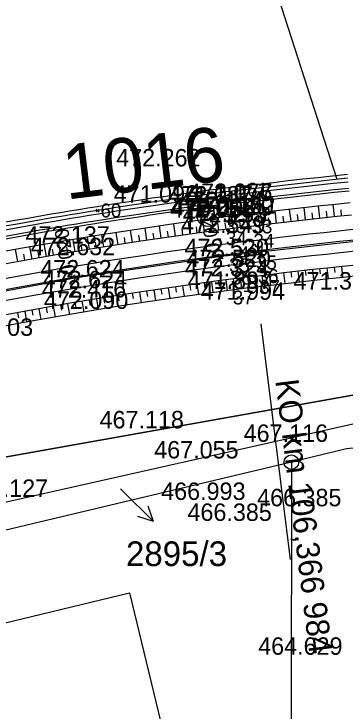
# Model space of a CAD drawing. Extents: x -758836 to -757729, y -1175316 to -1174366.
# Drawn here: x -758257.91 to -758235.14, y -1174798.73 to -1174750.75 of the extents above; entities that cross this region are included whole.
import ezdxf

# ---------------------------------------------------------------- set-up
doc = ezdxf.new("R2010")
doc.units = 0
for name, color, linetype in [('_NOR-body-stávající osa', 7, 'Continuous'), ('_NOR-návrh tenká', 7, 'Continuous'), ('_NOR-osa', 7, 'Continuous'), ('_NOR-popis', 7, 'Continuous'), ('_NOR-posuny', 7, 'Continuous'), ('_NOR-svahy', 7, 'Continuous'), ('_NOR-vytyčení', 7, 'Continuous'), ('_vytyčený bod', 7, 'Continuous'), ('G_Obvod stavby', 7, 'Continuous'), ('Hranice parcel', 7, 'Continuous'), ('Parcelní čísla', 7, 'Continuous'), ('Pop  PČ popisy', 7, 'Continuous'), ('Vrstva 1', 7, 'Continuous'), ('Vrstva 61', 7, 'Continuous'), ('Vrstva 63', 7, 'Continuous'), ('Značky bodu BP', 7, 'Continuous')]:
    doc.layers.add(name, color=color, linetype=linetype)

# ---------------------------------------------------------------- blocks, each defined once
blk = doc.blocks.new('C015')
at = {"layer": 'Vrstva 63'}
blk.add_line((-0.05, 0), (0.05, 0), dxfattribs=at)
blk.add_circle((0, 0), 0.756, dxfattribs=at)
blk = doc.blocks.new('POINT_DISPLAY')
for p, q in [((-0.175, -0.175), (0.175, 0.175)), ((-0.175, 0.175), (0.175, -0.175))]:
    blk.add_line(p, q)

msp = doc.modelspace()

# ---------------------------------------------------------------- linework, layer by layer
at = {"layer": '_NOR-návrh tenká'}
for points in [[(-758242.105, -1174762.587), (-758241.09, -1174762.463), (-758240.072, -1174762.341), (-758239.053, -1174762.223), (-758238.033, -1174762.108), (-758237.014, -1174761.997), (-758235.995, -1174761.888), (-758234.975, -1174761.783)], [(-758242.073, -1174762.845), (-758241.059, -1174762.721), (-758240.041, -1174762.599), (-758239.023, -1174762.481), (-758238.005, -1174762.366), (-758236.986, -1174762.255), (-758235.968, -1174762.147), (-758234.949, -1174762.042)], [(-758242.041, -1174763.103), (-758241.028, -1174762.979), (-758240.011, -1174762.857), (-758238.994, -1174762.739), (-758237.976, -1174762.625), (-758236.958, -1174762.514), (-758235.941, -1174762.406), (-758234.923, -1174762.301)], [(-758241.988, -1174763.537), (-758240.975, -1174763.413), (-758239.96, -1174763.291), (-758238.944, -1174763.174), (-758237.928, -1174763.059), (-758236.912, -1174762.948), (-758235.895, -1174762.84), (-758234.879, -1174762.735)], [(-758241.966, -1174763.716), (-758240.954, -1174763.591), (-758239.939, -1174763.47), (-758238.923, -1174763.352), (-758237.908, -1174763.238), (-758236.892, -1174763.127), (-758235.877, -1174763.019), (-758234.861, -1174762.915)], [(-758241.865, -1174764.529), (-758240.855, -1174764.405), (-758239.843, -1174764.285), (-758238.83, -1174764.167), (-758237.818, -1174764.053), (-758236.804, -1174763.942), (-758235.791, -1174763.835), (-758234.778, -1174763.73)], [(-758241.761, -1174765.373), (-758240.753, -1174765.249), (-758239.744, -1174765.129), (-758238.734, -1174765.012), (-758237.724, -1174764.898), (-758236.713, -1174764.787), (-758235.703, -1174764.68), (-758234.692, -1174764.576)], [(-758241.638, -1174766.365), (-758240.633, -1174766.242), (-758239.627, -1174766.122), (-758238.62, -1174766.005), (-758237.613, -1174765.892), (-758236.606, -1174765.782), (-758235.599, -1174765.675), (-758234.591, -1174765.571)], [(-758241.454, -1174767.854), (-758240.453, -1174767.731), (-758239.452, -1174767.612), (-758238.45, -1174767.496), (-758237.448, -1174767.383), (-758236.446, -1174767.273), (-758235.443, -1174767.167), (-758234.44, -1174767.063)], [(-758241.337, -1174768.797), (-758240.338, -1174768.674), (-758239.341, -1174768.555), (-758238.342, -1174768.439), (-758237.343, -1174768.327), (-758236.344, -1174768.218), (-758235.344, -1174768.111), (-758234.344, -1174768.008)], [(-758241.245, -1174769.541), (-758240.248, -1174769.419), (-758239.253, -1174769.3), (-758238.257, -1174769.185), (-758237.26, -1174769.072), (-758236.263, -1174768.963), (-758235.266, -1174768.857), (-758234.268, -1174768.755)]]:
    msp.add_lwpolyline(points, dxfattribs=at)
for radius, start, end in [(297.557, 97.09744, 101.02201), (297.297, 97.09748, 101.02201), (297.037, 97.09752, 101.02201), (296.6, 97.64234, 101.58164), (296.6, 97.09759, 97.37991), (296.42, 97.09762, 97.38099), (296.42, 97.64296, 101.58164), (295.6, 97.09776, 129.28488), (294.75, 97.0979, 129.28474), (293.75, 97.09807, 120.96729), (292.25, 97.09832, 120.96729), (291.3, 97.09848, 129.28417), (290.55, 97.09861, 129.28404)]:
    msp.add_arc((-758205.34, -1175057.864), radius, start, end, dxfattribs=at)
at = {"layer": '_NOR-osa'}
msp.add_lwpolyline([(-758234.515, -1174766.317), (-758235.521, -1174766.421), (-758236.526, -1174766.527), (-758237.531, -1174766.637), (-758238.535, -1174766.75), (-758239.539, -1174766.867), (-758240.543, -1174766.987), (-758241.546, -1174767.11)], dxfattribs=at)
msp.add_circle((-758241.546, -1174767.11), 0.25, dxfattribs=at)
msp.add_arc((-758205.34, -1175057.864), 293, 97.09819, 129.28445, dxfattribs=at)
at = {"layer": '_NOR-popis'}
msp.add_line((-758240.928, -1174772.071), (-758238.907, -1174788.304), dxfattribs=at)
msp.add_line((-758240.928, -1174772.071), (-758238.907, -1174788.304), dxfattribs=at)
msp.add_lwpolyline([(-758240.814, -1174715.275), (-758249.857, -1174718.187), (-758235.706, -1174762.12)], dxfattribs=at)
at = {"layer": '_NOR-svahy'}
for points in [[(-758236.864, -1174764.804), (-758236.956, -1174763.959)], [(-758235.87, -1174764.698), (-758235.959, -1174763.853)], [(-758240.838, -1174765.26), (-758240.942, -1174764.416)], [(-758239.845, -1174765.141), (-758239.946, -1174764.297)], [(-758238.852, -1174765.025), (-758238.95, -1174764.181)], [(-758237.858, -1174764.913), (-758237.953, -1174764.068)], [(-758237.361, -1174764.858), (-758237.407, -1174764.436)], [(-758236.367, -1174764.751), (-758236.412, -1174764.328)], [(-758235.372, -1174764.646), (-758235.416, -1174764.223)], [(-758243.814, -1174765.636), (-758243.925, -1174764.793)], [(-758242.823, -1174765.507), (-758242.931, -1174764.664)], [(-758241.83, -1174765.382), (-758241.936, -1174764.538)], [(-758241.334, -1174765.321), (-758241.386, -1174764.899)], [(-758240.342, -1174765.2), (-758240.392, -1174764.778)], [(-758239.348, -1174765.083), (-758239.397, -1174764.661)], [(-758238.355, -1174764.969), (-758238.402, -1174764.547)], [(-758247.776, -1174766.185), (-758247.899, -1174765.344)], [(-758246.787, -1174766.043), (-758246.906, -1174765.201)], [(-758245.796, -1174765.904), (-758245.913, -1174765.062)], [(-758244.805, -1174765.768), (-758244.919, -1174764.926)], [(-758244.31, -1174765.702), (-758244.366, -1174765.28)], [(-758243.318, -1174765.571), (-758243.373, -1174765.15)], [(-758242.327, -1174765.444), (-758242.38, -1174765.022)], [(-758250.743, -1174766.632), (-758250.874, -1174765.792)], [(-758249.755, -1174766.48), (-758249.883, -1174765.639)], [(-758248.766, -1174766.331), (-758248.891, -1174765.49)], [(-758248.271, -1174766.257), (-758248.333, -1174765.837)], [(-758247.282, -1174766.113), (-758247.342, -1174765.693)], [(-758246.291, -1174765.973), (-758246.35, -1174765.552)], [(-758245.301, -1174765.836), (-758245.359, -1174765.414)], [(-758253.705, -1174767.109), (-758253.844, -1174766.271)], [(-758252.718, -1174766.947), (-758252.855, -1174766.108)], [(-758251.731, -1174766.788), (-758251.864, -1174765.948)], [(-758251.237, -1174766.709), (-758251.303, -1174766.29)], [(-758250.249, -1174766.555), (-758250.314, -1174766.135)], [(-758249.26, -1174766.405), (-758249.323, -1174765.984)], [(-758256.661, -1174767.617), (-758256.809, -1174766.78)], [(-758255.676, -1174767.444), (-758255.822, -1174766.607)], [(-758254.691, -1174767.275), (-758254.833, -1174766.437)], [(-758254.198, -1174767.192), (-758254.268, -1174766.773)], [(-758253.211, -1174767.028), (-758253.28, -1174766.608)], [(-758252.224, -1174766.867), (-758252.292, -1174766.447)], [(-758257.646, -1174767.792), (-758257.797, -1174766.956)], [(-758257.154, -1174767.704), (-758257.228, -1174767.286)], [(-758256.169, -1174767.53), (-758256.242, -1174767.111)], [(-758255.184, -1174767.359), (-758255.256, -1174766.94)], [(-758236.885, -1174768.277), (-758236.844, -1174768.649)], [(-758236.387, -1174768.222), (-758236.306, -1174768.968)], [(-758235.89, -1174768.169), (-758235.851, -1174768.542)], [(-758235.393, -1174768.117), (-758235.314, -1174768.862)], [(-758240.858, -1174768.738), (-758240.812, -1174769.11)], [(-758240.362, -1174768.677), (-758240.27, -1174769.421)], [(-758239.865, -1174768.618), (-758239.821, -1174768.99)], [(-758239.369, -1174768.558), (-758239.28, -1174769.303)], [(-758238.872, -1174768.501), (-758238.829, -1174768.873)], [(-758238.375, -1174768.443), (-758238.289, -1174769.188)], [(-758237.878, -1174768.387), (-758237.836, -1174768.76)], [(-758237.382, -1174768.331), (-758237.298, -1174769.076)], [(-758244.329, -1174769.185), (-758244.229, -1174769.928)], [(-758243.834, -1174769.119), (-758243.784, -1174769.49)], [(-758243.338, -1174769.053), (-758243.24, -1174769.797)], [(-758242.842, -1174768.988), (-758242.794, -1174769.36)], [(-758242.346, -1174768.924), (-758242.251, -1174769.668)], [(-758241.85, -1174768.861), (-758241.803, -1174769.233)], [(-758241.354, -1174768.799), (-758241.261, -1174769.543)], [(-758247.795, -1174769.674), (-758247.74, -1174770.045)], [(-758247.3, -1174769.602), (-758247.192, -1174770.344)], [(-758246.805, -1174769.53), (-758246.752, -1174769.902)], [(-758246.31, -1174769.46), (-758246.205, -1174770.202)], [(-758245.815, -1174769.39), (-758245.763, -1174769.761)], [(-758245.32, -1174769.321), (-758245.217, -1174770.064)], [(-758244.825, -1174769.253), (-758244.774, -1174769.624)], [(-758250.76, -1174770.127), (-758250.702, -1174770.497)], [(-758250.266, -1174770.049), (-758250.151, -1174770.79)], [(-758249.772, -1174769.973), (-758249.715, -1174770.343)], [(-758249.278, -1174769.897), (-758249.165, -1174770.638)], [(-758248.784, -1174769.822), (-758248.728, -1174770.193)], [(-758248.289, -1174769.748), (-758248.179, -1174770.49)], [(-758253.721, -1174770.61), (-758253.659, -1174770.98)], [(-758253.228, -1174770.527), (-758253.105, -1174771.267)], [(-758252.735, -1174770.446), (-758252.674, -1174770.816)], [(-758252.241, -1174770.365), (-758252.121, -1174771.105)], [(-758251.748, -1174770.285), (-758251.688, -1174770.655)], [(-758251.254, -1174770.205), (-758251.136, -1174770.946)], [(-758256.677, -1174771.123), (-758256.611, -1174771.493)], [(-758256.185, -1174771.036), (-758256.054, -1174771.774)], [(-758255.692, -1174770.949), (-758255.627, -1174771.318)], [(-758255.2, -1174770.863), (-758255.071, -1174771.602)], [(-758254.707, -1174770.778), (-758254.643, -1174771.147)], [(-758254.214, -1174770.693), (-758254.088, -1174771.433)], [(-758257.661, -1174771.301), (-758257.594, -1174771.67)], [(-758257.169, -1174771.212), (-758257.036, -1174771.95)]]:
    msp.add_lwpolyline(points, dxfattribs=at)
at = {"layer": '_vytyčený bod'}
for p, q in [((-758242.073, -1174762.845), (-758242.173, -1174762.745)), ((-758242.073, -1174762.845), (-758242.173, -1174762.945)), ((-758242.073, -1174762.845), (-758241.973, -1174762.745)), ((-758242.073, -1174762.845), (-758241.973, -1174762.945)), ((-758252.154, -1174764.276), (-758252.254, -1174764.176)), ((-758252.154, -1174764.276), (-758252.254, -1174764.376)), ((-758252.154, -1174764.276), (-758252.054, -1174764.176)), ((-758252.154, -1174764.276), (-758252.054, -1174764.376)), ((-758241.865, -1174764.529), (-758241.965, -1174764.429)), ((-758241.865, -1174764.529), (-758241.765, -1174764.429)), ((-758241.865, -1174764.529), (-758241.965, -1174764.629)), ((-758241.865, -1174764.529), (-758241.765, -1174764.629)), ((-758241.761, -1174765.373), (-758241.861, -1174765.273)), ((-758241.761, -1174765.373), (-758241.861, -1174765.473)), ((-758241.761, -1174765.373), (-758241.661, -1174765.273)), ((-758241.761, -1174765.373), (-758241.661, -1174765.473)), ((-758241.638, -1174766.365), (-758241.738, -1174766.265)), ((-758241.638, -1174766.365), (-758241.538, -1174766.265)), ((-758241.638, -1174766.365), (-758241.738, -1174766.465)), ((-758241.638, -1174766.365), (-758241.538, -1174766.465)), ((-758241.546, -1174767.11), (-758241.646, -1174767.01)), ((-758241.546, -1174767.11), (-758241.646, -1174767.21)), ((-758241.546, -1174767.11), (-758241.446, -1174767.01)), ((-758241.546, -1174767.11), (-758241.446, -1174767.21)), ((-758241.454, -1174767.854), (-758241.554, -1174767.754)), ((-758241.454, -1174767.854), (-758241.354, -1174767.754)), ((-758241.454, -1174767.854), (-758241.554, -1174767.954)), ((-758241.454, -1174767.854), (-758241.354, -1174767.954)), ((-758241.337, -1174768.797), (-758241.437, -1174768.697)), ((-758241.337, -1174768.797), (-758241.237, -1174768.697)), ((-758241.337, -1174768.797), (-758241.437, -1174768.897)), ((-758241.337, -1174768.797), (-758241.237, -1174768.897)), ((-758241.245, -1174769.541), (-758241.345, -1174769.441)), ((-758241.245, -1174769.541), (-758241.345, -1174769.641)), ((-758241.245, -1174769.541), (-758241.145, -1174769.441)), ((-758241.245, -1174769.541), (-758241.145, -1174769.641))]:
    msp.add_line(p, q, dxfattribs=at)
at = {"layer": 'G_Obvod stavby'}
msp.add_lwpolyline([(-758392.72, -1174840.756), (-758391.23, -1174838.56), (-758368.37, -1174821.64), (-758340.31, -1174807.33), (-758320.27, -1174796.89), (-758301, -1174790.21), (-758267.96, -1174782.93), (-758224.96, -1174775.27), (-758184.87, -1174772.83), (-758142.71, -1174770.26), (-758089.84, -1174768.68), (-758106.02, -1174731.44), (-758149.09, -1174725.67), (-758199.62, -1174726.6), (-758225.76, -1174732.36), (-758252.17, -1174738.18), (-758254.97, -1174739.34), (-758266.58, -1174744.16), (-758279.45, -1174749.49), (-758302.42, -1174759.02), (-758331.68, -1174770.24), (-758367.17, -1174799.81), (-758405.64, -1174832.2)], dxfattribs=at)
at = {"layer": 'Hranice parcel'}
for p, q in [((-758225.62, -1174776.96), (-758263.57, -1174785.5)), ((-758238.83, -1174781.6), (-758263.72, -1174787.54)), ((-758238.83, -1174781.6), (-758238.86, -1174825.45))]:
    msp.add_line(p, q, dxfattribs=at)
for points in [[(-758184.87, -1174772.83), (-758224.96, -1174775.27), (-758267.96, -1174782.93), (-758301, -1174790.21), (-758320.27, -1174796.89)], [(-758225.53, -1174779.72), (-758235.04, -1174780.69), (-758238.83, -1174781.6)], [(-758261.31, -1174797.61), (-758261.1, -1174795.92), (-758260.32, -1174795.73), (-758260.05, -1174793.03), (-758249.97, -1174790.6), (-758245.99, -1174807.02), (-758245.12, -1174810.68), (-758252.37, -1174812.37), (-758253.43, -1174807.62), (-758255.84, -1174806.71), (-758258.27, -1174805.48), (-758261.38, -1174806.26), (-758260.52, -1174797.7), (-758261.31, -1174797.61)]]:
    msp.add_lwpolyline(points, dxfattribs=at)
at = {"layer": 'Pop  PČ popisy'}
for p, q in [((-758250.59, -1174783.43), (-758250.44, -1174783.57)), ((-758250.44, -1174783.57), (-758248.318, -1174785.692)), ((-758248.318, -1174785.692), (-758248.672, -1174784.63)), ((-758248.318, -1174785.692), (-758249.38, -1174785.338))]:
    msp.add_line(p, q, dxfattribs=at)
at = {"layer": 'Vrstva 1'}
msp.add_lwpolyline([(-758275.047, -1174773.289), (-758265.484, -1174771.118), (-758253.61, -1174768.888), (-758243.69, -1174767.426), (-758231.371, -1174766.042), (-758219.363, -1174765.122), (-758206.915, -1174764.505), (-758194.225, -1174764.118), (-758182.013, -1174763.871), (-758170.862, -1174763.683), (-758162.019, -1174763.496), (-758153.195, -1174763.228), (-758152.069, -1174763.19), (-758141.836, -1174762.716), (-758130.402, -1174761.933), (-758120.726, -1174760.981), (-758108.612, -1174759.398), (-758096.467, -1174757.277), (-758085.591, -1174754.917)], dxfattribs=at)
at = {"layer": 'Značky bodu BP'}
for radius in [0.5, 0.0303]:
    msp.add_circle((-758238.83, -1174781.6), radius, dxfattribs=at)

# ---------------------------------------------------------------- block references
at = {"layer": '_NOR-body-stávající osa'}
for p in [(-758243.69, -1174767.426), (-758253.61, -1174768.888)]:
    msp.add_blockref('POINT_DISPLAY', p, dxfattribs=at)
at = {"layer": '_NOR-vytyčení'}
msp.add_blockref('POINT_DISPLAY', (-758241.546, -1174767.11), dxfattribs=at)
at = {"layer": 'Vrstva 63', "rotation": 6.961070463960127}
msp.add_blockref('C015', (-758244.571, -1174764.621), dxfattribs=at)

# ---------------------------------------------------------------- texts
at = {"layer": '_NOR-popis'}
msp.add_text('KO km 106,366 984', height=1.59987, rotation=277.0982, dxfattribs=at).set_placement((-758239.938, -1174775.979))
msp.add_text('KO km 106,366 984', height=1.59987, rotation=277.0982, dxfattribs=at).set_placement((-758239.938, -1174775.979))
at = {"layer": '_NOR-posuny'}
for s, rotation, p in [('0,041', 97.5219, (-758243.728, -1174767.138)), ('0,020', 99.483, (-758253.655, -1174768.622))]:
    msp.add_text(s, height=0.9599, rotation=rotation, dxfattribs=at).set_placement(p)
at = {"layer": '_vytyčený bod'}
for s, height, p in [('61', 0.9599, (-758241.873, -1174763.325)), ('61', 0.9596, (-758241.873, -1174763.325)), ('60', 0.9599, (-758251.954, -1174764.756)), ('60', 0.9596, (-758251.954, -1174764.756)), ('32', 0.9596, (-758243.529, -1174765.061)), ('32', 0.9599, (-758241.665, -1174765.009)), ('33', 0.9599, (-758243.376, -1174765.831)), ('33', 0.9596, (-758241.561, -1174765.853)), ('34', 0.9596, (-758243.328, -1174766.667)), ('34', 0.9599, (-758241.438, -1174766.845)), ('4', 0.96, (-758242.435, -1174767.714)), ('4', 0.96, (-758241.346, -1174767.59)), ('35', 0.9596, (-758243.116, -1174768.522)), ('35', 0.9599, (-758241.254, -1174768.334)), ('36', 0.9599, (-758242.986, -1174769.381)), ('36', 0.9596, (-758241.137, -1174769.277)), ('37', 0.9599, (-758241.045, -1174770.021)), ('37', 0.9596, (-758242.857, -1174770.746))]:
    msp.add_text(s, height=height, dxfattribs=at).set_placement(p)
at = {"layer": 'Parcelní čísla'}
msp.add_text('2895/3', height=1.7, dxfattribs=at).set_placement((-758250.205, -1174788.75))
at = {"layer": 'Vrstva 61'}
for s, p in [('472.262', (-758250.876, -1174761.247)), ('471.096', (-758251.047, -1174763.738)), ('472.077', (-758245.934, -1174763.624)), ('471.176', (-758245.932, -1174763.625)), ('472.087', (-758247.281, -1174763.799)), ('471.187', (-758247.277, -1174763.798)), ('472.114', (-758246.532, -1174764.185)), ('472.066', (-758247.168, -1174764.664)), ('472.092', (-758247.056, -1174764.621)), ('472.070', (-758245.836, -1174764.605)), ('472.062', (-758245.72, -1174764.499)), ('472.085', (-758247.168, -1174764.774)), ('472.153', (-758246.301, -1174765.102)), ('472.549', (-758246.411, -1174765.838)), ('472.137', (-758257.113, -1174766.564)), ('472.632', (-758256.748, -1174767.356)), ('472.520', (-758246.175, -1174767.426)), ('472.520', (-758246.044, -1174768.176)), ('472.624', (-758256.095, -1174768.888)), ('472.324', (-758246.167, -1174768.815)), ('472.624', (-758255.927, -1174769.631)), ('471.897', (-758245.959, -1174769.675)), ('471.398', (-758238.677, -1174769.719)), ('472.416', (-758255.989, -1174770.27)), ('471.994', (-758245.065, -1174770.427)), ('472.090', (-758255.847, -1174771.052)), ('472.203', (-758262.389, -1174772.905)), ('467.118', (-758252.019, -1174779.272)), ('467.116', (-758242.111, -1174780.202)), ('467.055', (-758248.26, -1174781.344)), ('467.127', (-758261.358, -1174783.988)), ('466.993', (-758247.782, -1174784.198)), ('466.385', (-758241.186, -1174784.636)), ('466.385', (-758245.974, -1174785.643)), ('464.629', (-758241.111, -1174794.855))]:
    msp.add_text(s, height=1.2, dxfattribs=at).set_placement(p)
at = {"layer": 'Vrstva 63'}
msp.add_text('1016', height=3.75, rotation=6.9611, dxfattribs=at).set_placement((-758254.317, -1174763.535))

doc.saveas('drawing.dxf')
